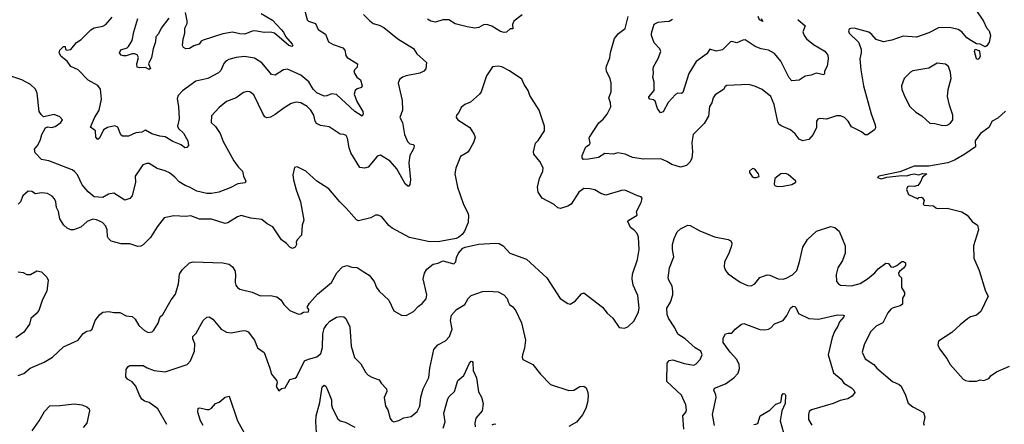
# Model space of a CAD drawing. Extents: x 2133461 to 2293071, y 753526 to 916327.
# Tile 450 of 459: x 2264786 to 2272832, y 886556 to 889865. Entities that reach past the tile are written whole.
import ezdxf

# ---------------------------------------------------------------- set-up
doc = ezdxf.new("R2010")
doc.units = 0

msp = doc.modelspace()

# ---------------------------------------------------------------- linework, layer by layer
at = {"layer": '0CON10XD'}
for points in [[(2267116.8, 889936.8), (2267135, 889863.3), (2267145, 889854), (2267203.9, 889833.9), (2267225.7, 889785.7), (2267285.4, 889745.4), (2267310.5, 889685), (2267348.7, 889661.3), (2267425.6, 889635), (2267442.7, 889615), (2267452.3, 889572.3), (2267462.9, 889555), (2267546, 889505), (2267545, 889477.5), (2267523.3, 889455), (2267516.2, 889435), (2267540, 889395), (2267572.3, 889372.3), (2267586.2, 889325), (2267579.2, 889310.8), (2267545, 889298.8), (2267528.8, 889285), (2267520, 889255), (2267542.5, 889195), (2267591.2, 889115), (2267594.4, 889095), (2267585, 889076.2), (2267524.6, 889115), (2267375, 889252), (2267335, 889259.2), (2267295, 889242.5), (2267275, 889240.6), (2267215, 889265.6), (2267185, 889296.9), (2267147.7, 889357.7), (2267085, 889410.4), (2266975, 889459.5), (2266943.3, 889455), (2266875, 889410), (2266845, 889417.5), (2266823.3, 889445), (2266765, 889512), (2266705, 889549.2), (2266622.7, 889562.7), (2266554.5, 889555.5), (2266495, 889538.1), (2266472, 889525), (2266453.7, 889506.3), (2266429.6, 889450.4), (2266410.2, 889429.8), (2266325, 889384.6), (2266225, 889360.8), (2266117.4, 889282.6), (2266082.5, 889245), (2266073, 889217), (2266084.6, 889155), (2266090, 889055), (2266075.6, 888995), (2266084.3, 888975), (2266125, 888935.7), (2266161.1, 888875), (2266164.6, 888835.4), (2266151.7, 888818.3), (2266135, 888818.2), (2266105, 888840.6), (2266038.5, 888868.5), (2265975, 888907.8), (2265932.6, 888912.6), (2265865, 888932), (2265815, 888961.2), (2265783.8, 888943.8), (2265735, 888938.8), (2265675, 888912), (2265625, 888911.2), (2265613.2, 888923.2), (2265588.8, 888985), (2265565, 888996), (2265505, 888982.9), (2265472, 888965), (2265437.3, 888895), (2265425, 888884), (2265408.5, 888905), (2265405, 888956.2), (2265366.2, 888985), (2265398.6, 889061.4), (2265436.4, 889125), (2265455.4, 889215), (2265447.8, 889297.8), (2265425, 889327.1), (2265345, 889369.5), (2265265, 889455.7), (2265205, 889481.2), (2265175, 889526.7), (2265123.8, 889565), (2265108.8, 889595), (2265115, 889616.7), (2265145, 889646.7), (2265157.5, 889645), (2265160, 889625), (2265170, 889615), (2265205, 889621.2), (2265251.3, 889678.7), (2265288.1, 889701.9), (2265368.3, 889781.7), (2265395, 889799.4), (2265465, 889813.3), (2265491.2, 889825), (2265540.8, 889885)], [(2266760, 889915), (2266851.1, 889861.1), (2266923.7, 889783.7), (2266943.1, 889763.1), (2266958.3, 889728.3), (2267014.2, 889665), (2267017.5, 889652.5), (2267010, 889645), (2266985, 889653.1), (2266868.8, 889755), (2266835, 889763.6), (2266785, 889759.5), (2266707, 889773), (2266685, 889770.8), (2266625, 889747.5), (2266585, 889749.2), (2266525, 889762), (2266445, 889749.2), (2266285, 889698.8), (2266270.5, 889689.5), (2266252.5, 889665), (2266208.3, 889651.7), (2266175, 889628.8), (2266145, 889626.7), (2266125, 889637.5), (2266116.7, 889655), (2266122, 889705), (2266135.6, 889754.4), (2266135.7, 889795), (2266155.7, 889835), (2266155.6, 889855), (2266140, 889925)], [(2272595, 889954.2), (2272662.7, 889852.7), (2272687.9, 889797.9), (2272707.5, 889775), (2272718.9, 889735), (2272709.5, 889680.5), (2272689.5, 889650.5), (2272675, 889643.3), (2272635, 889666), (2272605, 889666.7), (2272565, 889690.8), (2272525, 889717.5), (2272485, 889764.6), (2272455.7, 889785), (2272385, 889801.2), (2272295, 889797.5), (2272215, 889757.3), (2272115, 889721.4), (2272005, 889730.6), (2271913.4, 889696.6), (2271845, 889684.4), (2271785, 889702.5), (2271748.8, 889745), (2271725, 889762.5), (2271605, 889796.2), (2271575, 889793.3), (2271565, 889787.5), (2271560, 889775), (2271563.8, 889755), (2271640.3, 889680.3), (2271662.5, 889625), (2271662.9, 889595), (2271651.4, 889545), (2271658.9, 889455), (2271682.1, 889325), (2271744.6, 889094.6), (2271776.1, 889003.9), (2271779.5, 888980.5), (2271771.2, 888965), (2271715, 888924.4), (2271695, 888923.1), (2271665, 888948.2), (2271585, 888988), (2271555.5, 889035.5), (2271525.3, 889065.3), (2271495, 889077.8), (2271461.1, 889078.9), (2271378.3, 889051.7), (2271325, 889056.2), (2271309.3, 889050.7), (2271298.8, 889035), (2271297, 888983), (2271270.8, 888925), (2271234.5, 888885.5), (2271185, 888875.5), (2271156.9, 888886.9), (2271122.2, 888932.2), (2271084.2, 888965), (2271007.9, 888997.9), (2270991.1, 889011.1), (2270980.9, 889030.9), (2270952.6, 889172.6), (2270925.5, 889235.5), (2270855, 889293.8), (2270799.2, 889319.2), (2270745, 889333.8), (2270563.9, 889326.1), (2270551.7, 889318.3), (2270537.3, 889292.7), (2270470.5, 889249.5), (2270453.8, 889225), (2270441.2, 889185), (2270424.2, 889155), (2270413.8, 889075), (2270378.8, 889015), (2270290.8, 888925), (2270278.8, 888861.2), (2270284.5, 888785.5), (2270277.6, 888732.4), (2270266.3, 888703.7), (2270235, 888671.4), (2270185, 888658.6), (2270115, 888679.4), (2270075, 888705.6), (2270025, 888727.8), (2269885, 888724.5), (2269795, 888737.5), (2269735, 888764.4), (2269675, 888775.7), (2269635, 888764), (2269568.3, 888771.7), (2269515, 888738), (2269435, 888722.9), (2269392.5, 888722.5), (2269383.8, 888735), (2269384, 888755), (2269413.8, 888825), (2269443.3, 888845), (2269448.8, 888855), (2269440, 888895), (2269443.3, 888905), (2269518, 889022), (2269555, 889050), (2269588.3, 889091.7), (2269617.3, 889152.7), (2269615.4, 889185), (2269601.8, 889225), (2269620, 889275), (2269619.4, 889345), (2269612.4, 889382.4), (2269581.4, 889445), (2269579.2, 889465), (2269581.4, 889485), (2269608, 889552), (2269613.9, 889596.1), (2269648.3, 889711.7), (2269678.3, 889751.7), (2269735, 889794), (2269759.3, 889890.7)], [(2266005, 889878), (2265941.2, 889795), (2265920, 889750), (2265897.5, 889725), (2265896.7, 889685), (2265875.8, 889625.8), (2265863.5, 889555), (2265837.5, 889505), (2265856.2, 889465), (2265845, 889456.7), (2265813, 889473), (2265765, 889471.2), (2265747.2, 889477.2), (2265742.5, 889505), (2265758.1, 889555), (2265745, 889576.2), (2265725, 889586), (2265705, 889586), (2265655, 889569.2), (2265635, 889568.6), (2265615, 889576), (2265602, 889595), (2265612, 889618), (2265663.8, 889635), (2265675, 889644.4), (2265706.2, 889693.8), (2265718.8, 889765), (2265751.6, 889875)], [(2267595, 889907.5), (2267647.5, 889855), (2267674.1, 889834.1), (2267725, 889820), (2267760.7, 889800.7), (2267875, 889708.8), (2268005, 889630), (2268031.2, 889585), (2268111.2, 889515), (2268105.7, 889464.3), (2268088.8, 889445), (2268055, 889427.1), (2267944.4, 889405.6), (2267915, 889394), (2267888.8, 889375), (2267878, 889345), (2267912.7, 889202.7), (2267914.4, 889125), (2267893.1, 889065), (2267914.4, 889025), (2267931.1, 888925), (2267955, 888870), (2267975, 888849.2), (2268003, 888843), (2268010.8, 888835), (2268007.8, 888815), (2267974.7, 888755.3), (2267966.7, 888695), (2267980, 888555), (2267973.9, 888516.1), (2267965, 888502.5), (2267957, 888503), (2267935, 888521.2), (2267868.2, 888645), (2267815, 888708.8), (2267735, 888755.8), (2267715, 888752.5), (2267705, 888744.2), (2267635, 888658.6), (2267605, 888650.8), (2267565, 888656.7), (2267491.1, 888775), (2267477.8, 888817.8), (2267465.6, 888895.6), (2267455, 888917.5), (2267436.1, 888926.1), (2267405, 888928), (2267315, 888987.5), (2267245, 888998.6), (2267212, 889015), (2267200, 889035), (2267190, 889085), (2267164.3, 889125), (2267134.7, 889154.7), (2267085, 889185.6), (2267045, 889190), (2267005, 889178.9), (2266948.6, 889145), (2266875, 889088.6), (2266835, 889067.1), (2266805, 889062), (2266790.3, 889070.3), (2266775, 889091.2), (2266700.7, 889250.7), (2266666.7, 889275), (2266645, 889278.1), (2266615, 889269.4), (2266555.4, 889224.6), (2266476.4, 889196.4)], [(2268893.3, 889905), (2268825, 889852.5), (2268813.8, 889825), (2268815, 889790), (2268795, 889790), (2268765, 889763.3), (2268745, 889761.2), (2268715, 889768.8), (2268645, 889812.2), (2268605, 889824.4), (2268577.6, 889822.4), (2268537.6, 889802.4), (2268505, 889794.7), (2268442.5, 889807.5), (2268345, 889832.2), (2268292.4, 889862.4), (2268245, 889863.5), (2268185, 889845.5), (2268145, 889852.2), (2268118.3, 889868.3)], [(2271145, 889865.8), (2271203.8, 889815), (2271185.8, 889765), (2271195.8, 889735), (2271215, 889707.5), (2271271.9, 889661.9), (2271365, 889607.1), (2271389.2, 889575), (2271392.9, 889545), (2271384.4, 889485.6), (2271362, 889445), (2271363.3, 889425), (2271357.5, 889415), (2271295, 889426.9), (2271255, 889411.4), (2271205, 889404.3), (2271155, 889371.1), (2271095, 889363.8), (2271075, 889390), (2271006, 889526), (2270955, 889587.5), (2270905, 889615.7), (2270845, 889626.5), (2270796.7, 889645), (2270715, 889700), (2270695, 889698.6), (2270646.1, 889676.1), (2270605.7, 889685.7), (2270595, 889682.9), (2270530.6, 889619.4), (2270477.7, 889607.7), (2270425, 889623.3), (2270400.8, 889585), (2270315, 889522.9), (2270254.4, 889425), (2270205, 889270), (2270195, 889262), (2270165, 889263.3), (2270145, 889252), (2270085, 889188.8), (2270045, 889110), (2270024.1, 889104.1), (2269997.6, 889137.6), (2269979.3, 889199.3), (2269965, 889210), (2269935.7, 889215.7), (2269926.2, 889225), (2269928, 889235), (2269971.2, 889285), (2269970, 889355), (2269960, 889395), (2269966.7, 889425), (2269964, 889465), (2269968, 889485), (2270005, 889546.7), (2270025.6, 889605), (2270017.9, 889627.9), (2269971.2, 889675), (2269948, 889735), (2269948.8, 889755), (2269971.7, 889828.3), (2270005, 889844.2), (2270055, 889849.4), (2270095, 889851.9), (2270121.7, 889868.3)], [(2270845, 889873.3), (2270858.8, 889851.2), (2270832, 889865), (2270820, 889890)], [(2272615, 889538.8), (2272604.3, 889545), (2272590, 889605), (2272595, 889622.5), (2272623.6, 889613.6), (2272630, 889605), (2272634, 889565), (2272625, 889543.8), (2272615, 889538.8)], [(2272329.3, 888999.3), (2272365, 889003.3), (2272390, 889015), (2272412.5, 889045), (2272412.5, 889085), (2272383.3, 889165), (2272367.7, 889237.7), (2272372.9, 889295), (2272397.8, 889385), (2272393, 889433), (2272375, 889483.3), (2272350.5, 889500.5), (2272285, 889510), (2272215, 889469.2), (2272085, 889446), (2272065, 889436.2), (2272013.8, 889385), (2271992, 889325), (2271996.2, 889295), (2272018.8, 889235), (2272061.2, 889155), (2272108.3, 889108.3), (2272158.8, 889078.8), (2272225, 889017.5), (2272265, 889016.7), (2272329.3, 888999.3)], [(2264775, 886953.8), (2264818.8, 886971.2), (2264872.5, 887015), (2264986.1, 887063.9), (2265054.1, 887105.9), (2265145, 887190), (2265265, 887243.3), (2265305, 887297.5), (2265335, 887317.5), (2265365, 887322.5), (2265377.5, 887335), (2265402.5, 887405), (2265440, 887455), (2265465, 887472.5), (2265515, 887477.5), (2265555, 887470), (2265605, 887470), (2265655, 887443.8), (2265705, 887436.7), (2265730, 887415), (2265760, 887365), (2265805, 887323.3), (2265835, 887306.7), (2265868.8, 887311.2), (2265883.3, 887325), (2265916.8, 887383.2), (2265933.8, 887435), (2265956.1, 887453.9), (2266024, 887575), (2266059.1, 887620.9), (2266084.2, 887705.8), (2266093.1, 887785), (2266115, 887818.8), (2266174.5, 887875.5), (2266205, 887884.4), (2266445, 887877.5), (2266496.8, 887866.8), (2266526, 887845), (2266544.2, 887815), (2266549.4, 887785), (2266548, 887715), (2266552.7, 887692.7), (2266565, 887673.3), (2266585, 887661.2), (2266685, 887636.2), (2266755, 887605.8), (2266835, 887609.4), (2266887.9, 887597.9), (2266920, 887575), (2266943.8, 887535), (2266995, 887486.7), (2267065, 887456.2), (2267085, 887460), (2267105, 887473.3), (2267146, 887475), (2267148, 887495), (2267136.7, 887515), (2267154.2, 887545.8), (2267219.4, 887620.6), (2267333.8, 887715), (2267378.8, 887795), (2267423.8, 887845), (2267463.6, 887853.6), (2267501.7, 887841.7), (2267545, 887837.5), (2267593.8, 887805), (2267643.3, 887775), (2267683.3, 887725), (2267701.2, 887675), (2267725, 887643.3), (2267802.3, 887572.3), (2267845, 887482.5), (2267907.5, 887447.5), (2267945, 887446.7), (2268005, 887478.8), (2268045, 887521.2), (2268075.9, 887544.1), (2268107.9, 887582.1), (2268114, 887615), (2268084.4, 887745), (2268095, 887792.5), (2268113.3, 887825), (2268163.9, 887866.1), (2268207.3, 887872.7), (2268245, 887893.3), (2268335, 887868.8), (2268351.2, 887885), (2268355, 887920), (2268373.3, 887955), (2268406.7, 887995), (2268425.7, 888004.3), (2268535, 888028.2), (2268675, 888037.8), (2268704.2, 888034.2), (2268736.2, 888015), (2268792.5, 887955), (2268927.6, 887907.6), (2269095, 887752.5), (2269203.9, 887583.9), (2269265, 887542.5), (2269285, 887537.5), (2269325, 887562.5), (2269377, 887623), (2269395, 887630), (2269548.8, 887515), (2269586.2, 887465), (2269634.3, 887424.3), (2269685, 887347.5), (2269729.3, 887340.7), (2269755, 887352.5), (2269807.3, 887402.7), (2269843.8, 887475), (2269848.8, 887505), (2269838.3, 887608.3), (2269798.8, 887695), (2269790, 887745), (2269793.8, 887785), (2269833.8, 887905), (2269847.5, 887985), (2269842.5, 888085), (2269832.5, 888115), (2269811.1, 888141.1), (2269778.8, 888165), (2269756.7, 888215), (2269764.3, 888225.7), (2269832.5, 888265), (2269827.5, 888295), (2269865, 888370), (2269873, 888403), (2269865, 888416.7), (2269835, 888423.8), (2269745, 888465.8), (2269725, 888470.8), (2269705, 888467.5), (2269575, 888428.8), (2269535, 888444.2), (2269485, 888474.2), (2269445, 888482.9), (2269395, 888484.2), (2269355, 888453.8), (2269293.4, 888356.6), (2269265, 888338.6), (2269205, 888321.2), (2269185, 888326.7), (2269152.7, 888352.7), (2269055.8, 888405.8), (2269023.2, 888453.2), (2269018.6, 888495), (2269033.1, 888565), (2269061.9, 888625), (2269063, 888653), (2269036.3, 888706.3), (2268988.8, 888765), (2268986.2, 888785), (2269000, 888855), (2269023.4, 888876.6), (2269074, 888955), (2269074.2, 888995), (2269032, 889125), (2268956, 889245), (2268942, 889285), (2268909.2, 889335), (2268889.1, 889379.1), (2268787.8, 889447.8), (2268725, 889480), (2268695, 889486), (2268650.5, 889479.5), (2268602, 889405), (2268557.1, 889275), (2268545, 889256.2), (2268470.3, 889189.7), (2268425, 889170), (2268395, 889146.2), (2268375, 889106.7), (2268356, 889085), (2268354, 889065), (2268366.2, 889045), (2268463.6, 888983.6), (2268501.4, 888925), (2268507.1, 888905), (2268498, 888865), (2268466, 888805), (2268447.5, 888782.5), (2268388.8, 888745), (2268349.7, 888650.3), (2268342, 888605), (2268364, 888495), (2268414.2, 888354.2), (2268448.8, 888285), (2268453.3, 888265), (2268450, 888205), (2268420, 888135), (2268401.7, 888108.3), (2268373.8, 888085), (2268352.5, 888075), (2268205, 888048.1), (2268125, 888050), (2267972.3, 888082.3), (2267831.2, 888161.2), (2267803, 888183), (2267745, 888253.3), (2267715, 888266.7), (2267695, 888266.7), (2267655, 888243.8), (2267555, 888218.8), (2267538.8, 888228.8), (2267455, 888324), (2267401.4, 888375), (2267311.7, 888481.7), (2267275, 888506.7), (2267214.2, 888544.2), (2267125, 888626.7), (2267055, 888662.5), (2267032.5, 888655), (2267018.8, 888595), (2267024.1, 888555.9), (2267045, 888472.5), (2267082, 888375), (2267109.2, 888225), (2267094.2, 888185), (2267088.1, 888101.9), (2267054, 888065), (2267046.7, 888045), (2267047.5, 888025), (2267037.5, 888005), (2267015, 887993.3), (2266995, 888003.3), (2266965.5, 888035.5), (2266925, 888064.2), (2266855, 888172), (2266808.8, 888195), (2266765, 888230.8), (2266675, 888242.9), (2266595, 888264), (2266565, 888253.8), (2266487, 888203), (2266465, 888198), (2266355, 888232.9), (2266255, 888234.2), (2266185, 888260), (2266145, 888254), (2266045, 888260), (2265965.8, 888244.2), (2265909.5, 888170.5), (2265855.5, 888084.5), (2265795, 888022.5), (2265775, 888013.1), (2265751.3, 888011.3), (2265685, 888031.4), (2265615, 888032.5), (2265535, 888054.2), (2265512, 888075), (2265505, 888092.5), (2265500.8, 888145), (2265488.8, 888175), (2265463.3, 888205), (2265415, 888228.1), (2265385, 888232.9), (2265336.7, 888215), (2265285, 888169.2), (2265225, 888146), (2265205, 888147.5), (2265175, 888160.8), (2265147.1, 888185), (2265114.4, 888235), (2265104.3, 888295), (2265087.7, 888327.7), (2265082, 888375), (2265069.7, 888399.7), (2265052.3, 888422.3), (2265012.3, 888442.3), (2264965, 888448), (2264915, 888442), (2264885, 888458.8), (2264855, 888461.2), (2264812, 888425), (2264794, 888375), (2264773.8, 888355)], [(2266476.4, 889196.4), (2266415, 889148), (2266355, 889077.5), (2266352, 889025), (2266385, 888991.2), (2266424.3, 888935), (2266449.1, 888869.1), (2266535, 888710.8), (2266571.4, 888661.4), (2266607.5, 888625), (2266616, 888585), (2266633.3, 888545), (2266628.3, 888531.7), (2266568.3, 888521.7), (2266505, 888489.2), (2266414.5, 888455.5), (2266355, 888443.8), (2266314.6, 888444.6), (2266235, 888461.5), (2266175, 888496.4), (2266137.6, 888507.6), (2266088.9, 888538.9), (2266055, 888575.8), (2266011.1, 888611.1), (2265975, 888629.4), (2265908.3, 888648.3), (2265845, 888690), (2265825, 888690), (2265791.7, 888678.3), (2265776.1, 888653.9), (2265730, 888585), (2265733.3, 888535), (2265704.6, 888425.4), (2265685, 888402), (2265645, 888390), (2265555, 888446), (2265512.3, 888437.7), (2265465, 888412), (2265395, 888416), (2265345, 888456.7), (2265296, 888515), (2265259.4, 888595), (2265235, 888624.3), (2265215, 888637.8), (2265025, 888710.6), (2264965, 888722), (2264912, 888775), (2264906, 888805), (2264935, 888838.8), (2264956.9, 888885), (2264967.5, 888925), (2264998.3, 888981.7), (2265015, 888990), (2265045, 888984), (2265075, 888992), (2265122.5, 889025), (2265136.2, 889045), (2265115, 889070), (2265068.3, 889088.3), (2264981.7, 889071.7), (2264960.6, 889090.6), (2264945.8, 889115), (2264929.2, 889265), (2264915.5, 889295.5), (2264875, 889336), (2264805, 889372), (2264707, 889407)], [(2272842.5, 889117.5), (2272780.5, 889059.5), (2272733.3, 889035), (2272705, 888982.5), (2272637.5, 888935), (2272593.8, 888875), (2272596.2, 888825), (2272510, 888765), (2272425, 888716), (2272370, 888695), (2272215, 888667.6), (2272095, 888665.9), (2271979.1, 888620.9), (2271807.5, 888585), (2271797.5, 888575), (2271825, 888564), (2271871.7, 888578.3), (2271995, 888591.4), (2272035, 888588), (2272068, 888598), (2272095, 888602.9), (2272135, 888596), (2272165, 888605.8), (2272200, 888605), (2272163.9, 888576.1), (2272145.9, 888534.1), (2272125, 888507.5), (2272095, 888500), (2272055, 888503.3), (2272042.3, 888497.7), (2272033.3, 888475), (2272050, 888435), (2272125, 888400), (2272135, 888410), (2272155, 888412.5), (2272165, 888407.5), (2272176.7, 888385), (2272170, 888355), (2272178.3, 888348.3), (2272255, 888342.5), (2272272.5, 888325), (2272285, 888321.2), (2272365, 888323.3), (2272485, 888294), (2272530, 888265), (2272570, 888215), (2272613.9, 888183.9), (2272621.2, 888145), (2272581.2, 888015), (2272583.9, 887913.9), (2272626.2, 887815), (2272678.6, 887645), (2272699.2, 887605), (2272641.7, 887478.3), (2272605, 887448.8), (2272556.1, 887433.9), (2272531.2, 887418.8), (2272472, 887368), (2272404.1, 887305.9), (2272293.6, 887236.4), (2272290, 887205), (2272303.9, 887173.9), (2272363.3, 887095), (2272390, 887045), (2272497.5, 886925), (2272515, 886913.8), (2272545, 886907.5), (2272605, 886907.5), (2272635, 886918.8), (2272665, 886913.3), (2272705, 886930), (2272724.3, 886955.7), (2272767.5, 886985), (2272875, 887030)], [(2270805, 888573.3), (2270828.3, 888581.7), (2270822.5, 888605), (2270795, 888642.5), (2270775, 888647.5), (2270750, 888625), (2270750, 888615), (2270771.7, 888581.7), (2270785, 888573.8), (2270805, 888573.3)], [(2270975, 888500.8), (2271025, 888504.5), (2271095, 888518), (2271130, 888535), (2271127.5, 888545), (2271065, 888600), (2271045, 888606.7), (2271005, 888603.3), (2270957.5, 888565), (2270950.7, 888520.7), (2270958.3, 888508.3), (2270975, 888500.8)], [(2270212.9, 886515), (2270205.8, 886625), (2270228.8, 886655), (2270235.7, 886675), (2270230.6, 886715), (2270195.3, 886795.3), (2270075.4, 886905.4), (2270076, 887055), (2270093, 887077), (2270122.7, 887082.7), (2270215, 887054.3), (2270295, 887040), (2270315, 887051.2), (2270346.2, 887085), (2270363.3, 887125), (2270353.3, 887155), (2270305, 887181.2), (2270224.6, 887254.6), (2270163.4, 887293.4), (2270139.4, 887345), (2270087.1, 887425), (2270077.8, 887455), (2270073.8, 887505), (2270103.3, 887555), (2270122.9, 887615), (2270124.3, 887645.7), (2270116.9, 887685), (2270090, 887735), (2270086.7, 887755), (2270095.7, 887835), (2270132.5, 887925), (2270120.8, 887985), (2270121.2, 888025), (2270133.8, 888075), (2270159.5, 888130.5), (2270185, 888153.8), (2270245, 888183.8), (2270265, 888181.2), (2270345, 888137.1), (2270465, 888089.2), (2270575, 888066.7), (2270596.7, 888055), (2270605.9, 888035.9), (2270602, 888015), (2270585, 887960), (2270545, 887882.5), (2270542.5, 887845), (2270554.3, 887814.3), (2270575.8, 887785.8), (2270675, 887718.6), (2270735, 887690.8), (2270765, 887688), (2270795, 887703.8), (2270835, 887755.8), (2270895, 887778.1), (2270915, 887775.7), (2270985, 887745.7), (2271025, 887742.5), (2271049.1, 887750.9), (2271101.7, 887778.3), (2271136.4, 887813.6), (2271159.5, 887885), (2271185.8, 888005), (2271225, 888067.5), (2271298.6, 888135), (2271413.9, 888173.9), (2271447.5, 888165), (2271483.8, 888135), (2271532, 888015), (2271532, 887955), (2271509.2, 887895), (2271470.8, 887835), (2271458.3, 887781.7), (2271461.2, 887725), (2271476.7, 887705), (2271494.3, 887694.3), (2271585, 887687.1), (2271655, 887707.8), (2271715.4, 887744.6), (2271774.4, 887795.6), (2271802.1, 887827.9), (2271865, 887873.3), (2271885, 887870), (2271905, 887842.5), (2271925, 887840), (2271955, 887854), (2271995, 887887.5), (2272007.7, 887887.7), (2272025.8, 887875.8), (2272024.2, 887855.8), (2272008.3, 887831.7), (2271975, 887806.7), (2271968.8, 887795), (2271970, 887775), (2271991.2, 887755), (2271991.2, 887675), (2272017, 887633), (2272017.5, 887615), (2272001.7, 887588.3), (2272000.7, 887539.3), (2271982.5, 887525), (2271925, 887508.6), (2271903.8, 887496.2), (2271881.7, 887468.3), (2271838.8, 887385), (2271785, 887357.5), (2271738.3, 887311.7), (2271686, 887205), (2271672, 887145), (2271695, 887091.2), (2271765, 887046), (2271792, 887015), (2271920, 886905), (2271972.2, 886882.2), (2271988.8, 886868.8), (2272025.4, 886795.4), (2272047.6, 886727.6), (2272085, 886700), (2272172.3, 886652.3), (2272184.2, 886615), (2272171.7, 886561.7), (2272178.8, 886548.8)], [(2264775, 887803.3), (2264815, 887796.7), (2264845, 887780), (2264875, 887781.2), (2264925, 887810), (2264963.6, 887803.6), (2265008.8, 887758.8), (2265018.8, 887735), (2265008, 887645), (2264973.8, 887576.2), (2264942.7, 887487.3), (2264920.9, 887459.1), (2264878.3, 887421.7), (2264865.6, 887374.4), (2264819.5, 887310.5), (2264755, 887263.3)], [(2265990, 886555), (2265915, 886683.3), (2265845, 886734.3), (2265805, 886746), (2265785, 886760.8), (2265765, 886793.8), (2265735, 886868), (2265705, 886903.3), (2265667.5, 886925), (2265652.5, 886945), (2265656.7, 887005), (2265671.7, 887028.3), (2265685, 887035.7), (2265736.9, 887036.9), (2265795, 887035.6), (2265826.7, 887016.7), (2265885, 886996.4), (2265975, 886984.4), (2266155, 887045.8), (2266181.1, 887075), (2266215.5, 887155), (2266217.5, 887215), (2266202.1, 887255), (2266201.5, 887275), (2266227.7, 887302.3), (2266285, 887403.8), (2266315, 887431.2), (2266335, 887434), (2266365, 887416), (2266432.6, 887332.6), (2266475, 887310.6), (2266515, 887304.4), (2266615, 887323.1), (2266635, 887321.4), (2266652.1, 887312.1), (2266704.4, 887244.4), (2266730.9, 887180.9), (2266783.2, 887143.2), (2266831.4, 887015), (2266844.5, 886964.5), (2266887.5, 886912.5), (2266890, 886895), (2266883.3, 886865), (2266905, 886830), (2266925, 886847.5), (2266956.7, 886855), (2266995, 886923.3), (2267035, 886932.5), (2267048.7, 886941.3), (2267115, 887074.3), (2267145, 887088.9), (2267215, 887106.7), (2267246.9, 887135), (2267260.4, 887185), (2267263.6, 887296.4), (2267275, 887338), (2267295, 887371.4), (2267321.9, 887398.1), (2267375, 887431.9), (2267405, 887438), (2267434.1, 887434.1), (2267450.5, 887420.5), (2267484.2, 887354.2), (2267493.8, 887193.8), (2267522.4, 887102.4), (2267575, 887050), (2267613.4, 886983.4), (2267635, 886958.8), (2267668.3, 886938.3), (2267725, 886920), (2267741.2, 886891.2), (2267783.3, 886845), (2267786, 886825), (2267763.8, 886775), (2267776.2, 886705), (2267794.3, 886674.3), (2267815, 886602.5), (2267827.5, 886585), (2267845, 886576.7), (2267885, 886587.5), (2267925, 886608), (2267985, 886620), (2268035, 886661.2), (2268056.7, 886705), (2268063.4, 886776.6), (2268083.1, 886845), (2268130.7, 886939.3), (2268139.2, 887015), (2268171.8, 887168.2), (2268204, 887206), (2268265, 887238.6), (2268298.1, 887275), (2268319.6, 887335), (2268306, 887405), (2268315, 887447.5), (2268355, 887495.5), (2268424.2, 887535), (2268450, 887585), (2268475, 887610), (2268569.3, 887640.7), (2268615, 887646), (2268695, 887638.8), (2268743.9, 887613.9), (2268768.8, 887585), (2268777.7, 887557.7)], [(2268777.7, 887557.7), (2268788, 887535), (2268815.4, 887515.4), (2268840, 887485), (2268886.2, 887386.2), (2268919.1, 887245), (2268911.7, 887178.3), (2268893.8, 887125), (2268891.2, 887105), (2268897.5, 887085), (2268978.8, 887045), (2269041.2, 886965), (2269125, 886880), (2269275, 886831.2), (2269314.1, 886835.9), (2269365, 886865.8), (2269395, 886868.8), (2269416.2, 886855), (2269428.8, 886815), (2269432, 886785), (2269425.6, 886734.4), (2269412, 886685), (2269386.6, 886633.4), (2269335.5, 886574.5), (2269275, 886538)], [(2270465.3, 886545), (2270448.8, 886635), (2270476.9, 886775), (2270475.6, 886795.6), (2270460, 886835), (2270465, 886850), (2270555, 886887.5), (2270622.2, 886935), (2270656.3, 886973.6), (2270668.3, 887011.7), (2270666.4, 887045), (2270646.6, 887086.6), (2270593.1, 887145), (2270534.3, 887225), (2270535, 887260), (2270553.3, 887295), (2270575, 887302.5), (2270605, 887300), (2270633.8, 887335), (2270685, 887373.6), (2270705, 887380), (2270835, 887331.9), (2270875, 887329.4), (2270905.4, 887334.6), (2270924.5, 887345.5), (2270955, 887377.5), (2271025, 887405.6), (2271054.5, 887445), (2271084, 887506), (2271105, 887521.9), (2271119.5, 887519.5), (2271130, 887510), (2271151.7, 887461.7), (2271235, 887421.2), (2271315, 887415.7), (2271469.1, 887450.9), (2271515, 887448.8), (2271522.5, 887445), (2271520, 887435), (2271484.3, 887395), (2271471.2, 887358.8), (2271444.2, 887315), (2271425.8, 887265), (2271393.1, 887125), (2271437, 886977), (2271500, 886925), (2271521.2, 886891.2), (2271583.3, 886855), (2271604, 886834), (2271610, 886815), (2271590, 886785), (2271555, 886764.4), (2271490.8, 886749.2), (2271435, 886725.4), (2271256.4, 886673.6), (2271239.1, 886660.9), (2271233, 886637), (2271232.9, 886595), (2271258.7, 886548.7)], [(2268246.9, 886525), (2268262.7, 886575), (2268252.2, 886647.8), (2268284.2, 886765), (2268295, 886783.3), (2268340, 886825), (2268368, 886915), (2268416.2, 886955), (2268462, 887055), (2268475, 887071.2), (2268485, 887070), (2268490.5, 887060.5), (2268493.3, 886995), (2268518, 886935), (2268535, 886820), (2268558.8, 886778.8), (2268573.3, 886725), (2268566, 886665), (2268513.1, 886605), (2268505.6, 886565), (2268508.6, 886535)], [(2267211.9, 886488.1), (2267205.5, 886575), (2267208.5, 886625), (2267240, 886735), (2267258.8, 886861.2), (2267275, 886876.7), (2267287, 886867), (2267308.1, 886825), (2267334.2, 886755), (2267334.3, 886715), (2267341.4, 886685), (2267385, 886601.2), (2267405.5, 886585.5), (2267445, 886574.2), (2267525, 886533.3)], [(2266284.7, 886544.7), (2266264.6, 886585), (2266243.3, 886655), (2266245, 886686.7), (2266258.3, 886691.7), (2266315, 886675.8), (2266335, 886675.8), (2266353.2, 886686.8), (2266386.7, 886725), (2266415, 886736.2), (2266465, 886777.5), (2266496.7, 886785), (2266565.4, 886585), (2266620.6, 886485)], [(2270785, 886553.3), (2270803, 886557), (2270817, 886563), (2270836.1, 886623.9), (2270915, 886671.2), (2270965, 886721.2), (2271002.5, 886735), (2271010, 886745), (2271015, 886792.5), (2271025, 886807.5), (2271038.8, 886805), (2271043.8, 886795), (2271040.8, 886725), (2271013.7, 886666.3), (2271001.9, 886585), (2271027.5, 886485)], [(2264886.8, 886503.2), (2264946.3, 886583.7), (2264988.7, 886661.3), (2265033.4, 886706.6), (2265115, 886708.8), (2265235, 886722.5), (2265295, 886714.4), (2265335, 886700), (2265352.7, 886682.7), (2265356, 886665), (2265334, 886565), (2265305, 886530)], [(2268648.5, 886551.5), (2268665, 886558.6), (2268675, 886555.6)]]:
    msp.add_lwpolyline(points, dxfattribs=at)

doc.saveas('drawing.dxf')
